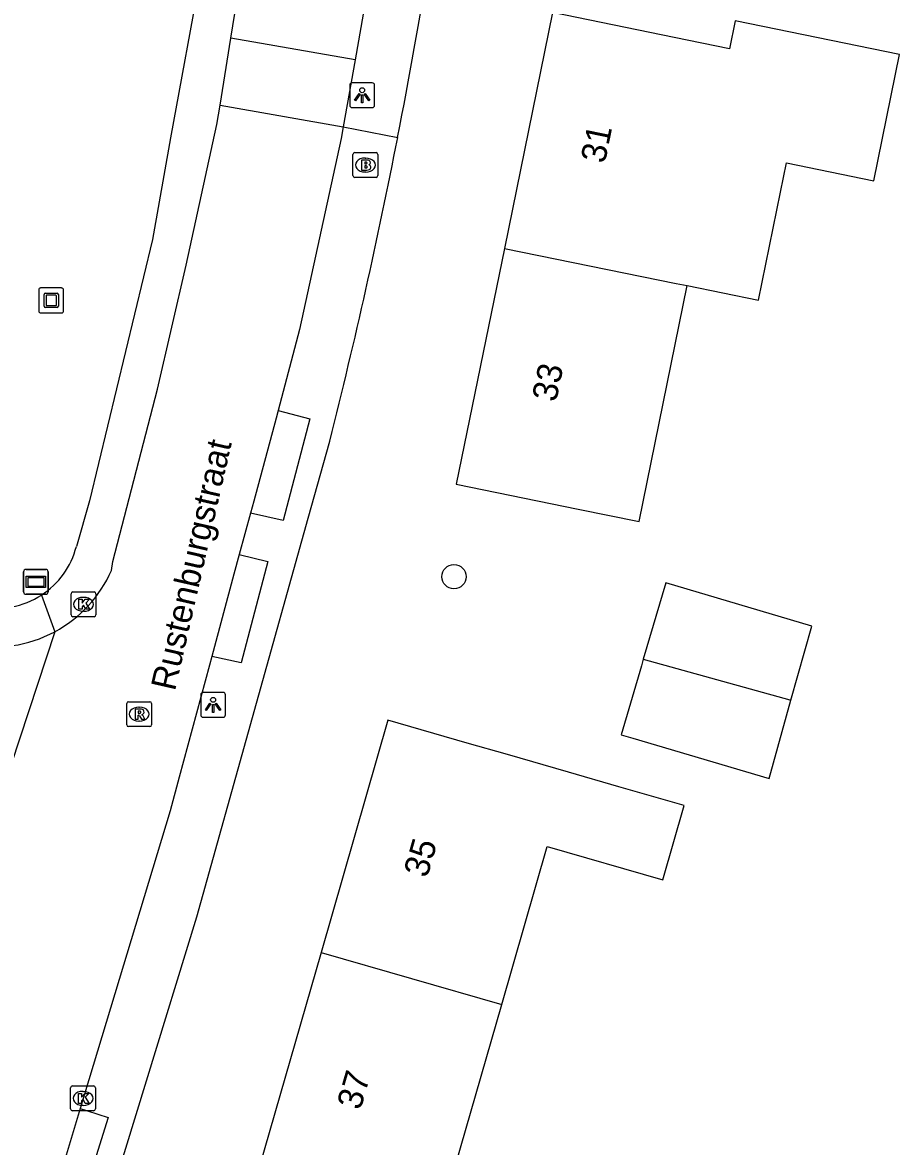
# Model space of a CAD drawing. Extents: x 163010 to 163853, y 382793 to 383982.
# Drawn here: x 163757.42 to 163792.69, y 383611.79 to 383656.97 of the extents above; entities that cross this region are included whole.
import ezdxf

# ---------------------------------------------------------------- set-up
doc = ezdxf.new("R2010")
doc.units = 0
for name, color, linetype in [('IMGEO_Boom', 7, 'Continuous'), ('IMGEO_Brandkraan', 7, 'Continuous'), ('IMGEO_Kolk', 7, 'Continuous'), ('IMGEO_Kunstobject', 7, 'Continuous'), ('IMGEO_Lichtpunt', 7, 'Continuous'), ('IMGEO_Openbare_ruimte_label', 7, 'Continuous'), ('IMGEO_Pand', 7, 'Continuous'), ('IMGEO_Pand_nummerreeks', 7, 'Continuous'), ('IMGEO_Rijbaan_lokaal_gesloten', 7, 'Continuous'), ('IMGEO_Rijbaan_lokaal_open', 7, 'Continuous'), ('IMGEO_Rioolput', 7, 'Continuous'), ('IMGEO_Straatnaambord', 7, 'Continuous'), ('IMGEO_Voetpad_open', 7, 'Continuous')]:
    doc.layers.add(name, color=color, linetype=linetype)

msp = doc.modelspace()

# ---------------------------------------------------------------- linework, layer by layer
at = {"layer": 'IMGEO_Boom'}
msp.add_circle((163774.769, 383634.695), 0.489, dxfattribs=at)
at = {"layer": 'IMGEO_Brandkraan'}
for p, q in [((163770.708, 383650.816), (163770.708, 383651.668)), ((163770.783, 383651.742), (163771.635, 383651.742)), ((163771.196, 383651.522), (163771.221, 383651.522)), ((163771.709, 383651.668), (163771.709, 383650.816)), ((163771.219, 383650.962), (163771.194, 383650.962)), ((163771.635, 383650.742), (163770.783, 383650.742))]:
    msp.add_line(p, q, dxfattribs=at)
for points in [[(163770.708, 383650.816), (163770.708, 383651.668)], [(163770.783, 383651.742), (163771.635, 383651.742)], [(163771.056, 383651.442), (163771.056, 383651.042), (163771.269, 383651.042)], [(163771.287, 383651.442), (163771.056, 383651.442)], [(163771.235, 383651.361), (163771.181, 383651.361), (163771.181, 383651.285)], [(163771.709, 383651.668), (163771.709, 383650.816)], [(163771.181, 383651.285), (163771.234, 383651.285)], [(163771.243, 383651.209), (163771.181, 383651.209), (163771.181, 383651.128)], [(163771.181, 383651.128), (163771.243, 383651.128)], [(163771.635, 383650.742), (163770.783, 383650.742)]]:
    msp.add_lwpolyline(points, dxfattribs=at)
for centre, radius, start, end in [((163770.785, 383651.666), 0.0765, 91.552, 178.448), ((163770.785, 383651.666), 0.0765, 91.552, 178.448), ((163771.236, 383651.323), 0.0379, 267.8285, 90.9355), ((163771.291, 383651.297), 0.145, 59.4692, 91.5367), ((163771.316, 383651.344), 0.0922, 285.5137, 58.1501), ((163771.633, 383651.666), 0.0765, 1.552, 88.448), ((163771.633, 383651.666), 0.0765, 1.552, 88.448), ((163771.244, 383651.168), 0.0404, 269.8759, 90.5077), ((163771.275, 383651.293), 0.251, 268.6676, 293.5347), ((163771.321, 383651.152), 0.105, 301.3115, 78.989), ((163770.785, 383650.818), 0.0765, 181.552, 268.448), ((163770.785, 383650.818), 0.0765, 181.552, 268.448), ((163771.633, 383650.818), 0.0765, 271.552, 358.448), ((163771.633, 383650.818), 0.0765, 271.552, 358.448)]:
    msp.add_arc(centre, radius, start, end, dxfattribs=at)
for centre, major_axis, ratio, start_param, end_param in [((163771.195, 383651.242), (-0.387, 0.002), 0.722429, 4.712389, 7.853982), ((163771.22, 383651.242), (-0.39, 0.002), 0.717154, 1.570796, 4.712389)]:
    msp.add_ellipse(centre, major_axis=major_axis, ratio=ratio, start_param=start_param, end_param=end_param, dxfattribs=at)
at = {"layer": 'IMGEO_Kolk'}
for p, q in [((163759.369, 383633.161), (163759.369, 383634.013)), ((163759.444, 383634.087), (163760.296, 383634.087)), ((163759.857, 383633.867), (163759.882, 383633.867)), ((163760.37, 383634.013), (163760.37, 383633.161)), ((163759.88, 383633.307), (163759.855, 383633.307)), ((163760.296, 383633.087), (163759.444, 383633.087)), ((163759.352, 383613.302), (163759.352, 383614.154)), ((163759.427, 383614.228), (163760.279, 383614.228)), ((163759.84, 383614.008), (163759.865, 383614.008)), ((163760.353, 383614.154), (163760.353, 383613.302)), ((163759.863, 383613.448), (163759.838, 383613.448)), ((163760.279, 383613.228), (163759.427, 383613.228))]:
    msp.add_line(p, q, dxfattribs=at)
for points in [[(163759.369, 383633.161), (163759.369, 383634.013)], [(163759.444, 383634.087), (163760.296, 383634.087)], [(163759.69, 383633.787), (163759.813, 383633.787), (163759.813, 383633.636), (163759.943, 383633.787), (163760.107, 383633.787), (163759.961, 383633.636), (163760.114, 383633.387), (163759.962, 383633.387), (163759.877, 383633.551), (163759.813, 383633.484), (163759.813, 383633.387), (163759.69, 383633.387), (163759.69, 383633.787)], [(163760.37, 383634.013), (163760.37, 383633.161)], [(163760.296, 383633.087), (163759.444, 383633.087)], [(163759.352, 383613.302), (163759.352, 383614.154)], [(163759.427, 383614.228), (163760.279, 383614.228)], [(163759.673, 383613.928), (163759.796, 383613.928), (163759.796, 383613.777), (163759.926, 383613.928), (163760.09, 383613.928), (163759.944, 383613.777), (163760.097, 383613.528), (163759.945, 383613.528), (163759.86, 383613.692), (163759.796, 383613.625), (163759.796, 383613.528), (163759.673, 383613.528), (163759.673, 383613.928)], [(163760.353, 383614.154), (163760.353, 383613.302)], [(163760.279, 383613.228), (163759.427, 383613.228)]]:
    msp.add_lwpolyline(points, dxfattribs=at)
for centre, start, end in [((163759.446, 383634.011), 91.552, 178.448), ((163759.446, 383634.011), 91.552, 178.448), ((163760.294, 383634.011), 1.552, 88.448), ((163760.294, 383634.011), 1.552, 88.448), ((163759.446, 383633.163), 181.552, 268.448), ((163759.446, 383633.163), 181.552, 268.448), ((163760.294, 383633.163), 271.552, 358.448), ((163760.294, 383633.163), 271.552, 358.448), ((163759.429, 383614.152), 91.552, 178.448), ((163759.429, 383614.152), 91.552, 178.448), ((163760.277, 383614.152), 1.552, 88.448), ((163760.277, 383614.152), 1.552, 88.448), ((163759.429, 383613.304), 181.552, 268.448), ((163759.429, 383613.304), 181.552, 268.448), ((163760.277, 383613.304), 271.552, 358.448), ((163760.277, 383613.304), 271.552, 358.448)]:
    msp.add_arc(centre, 0.0765, start, end, dxfattribs=at)
for centre, major_axis, ratio, start_param, end_param in [((163759.856, 383633.587), (-0.387, 0.002), 0.722429, 4.712389, 7.853982), ((163759.881, 383633.587), (-0.39, 0.002), 0.717154, 1.570796, 4.712389), ((163759.839, 383613.728), (-0.387, 0.002), 0.722429, 4.712389, 7.853982), ((163759.864, 383613.728), (-0.39, 0.002), 0.717154, 1.570796, 4.712389)]:
    msp.add_ellipse(centre, major_axis=major_axis, ratio=ratio, start_param=start_param, end_param=end_param, dxfattribs=at)
at = {"layer": 'IMGEO_Kunstobject'}
for p, q in [((163758.072, 383646.216), (163758.072, 383645.375)), ((163758.072, 383646.216), (163758.072, 383645.375)), ((163758.988, 383646.3), (163758.147, 383646.3)), ((163758.988, 383646.3), (163758.147, 383646.3)), ((163758.286, 383645.564), (163758.286, 383646.038)), ((163758.336, 383646.088), (163758.81, 383646.088)), ((163758.366, 383645.988), (163758.366, 383645.614)), ((163758.76, 383646.008), (163758.386, 383646.008)), ((163758.78, 383645.614), (163758.78, 383645.988)), ((163758.86, 383646.038), (163758.86, 383645.564)), ((163759.072, 383645.384), (163759.072, 383646.225)), ((163759.072, 383645.384), (163759.072, 383646.225)), ((163758.81, 383645.514), (163758.336, 383645.514)), ((163758.386, 383645.594), (163758.76, 383645.594)), ((163758.156, 383645.3), (163758.997, 383645.3)), ((163758.156, 383645.3), (163758.997, 383645.3))]:
    msp.add_line(p, q, dxfattribs=at)
for centre, radius, start, end in [((163758.15, 383646.222), 0.0779, 92.4484, 184.2845), ((163758.15, 383646.222), 0.0779, 92.4484, 184.2845), ((163758.336, 383646.038), 0.05, 90, 180), ((163758.386, 383645.988), 0.02, 90, 180), ((163758.76, 383645.988), 0.02, 360, 90), ((163758.81, 383646.038), 0.05, 360, 90), ((163758.994, 383646.222), 0.0779, 2.4484, 94.2845), ((163758.994, 383646.222), 0.0779, 2.4484, 94.2845), ((163758.336, 383645.564), 0.05, 180, 270), ((163758.386, 383645.614), 0.02, 180, 270), ((163758.76, 383645.614), 0.02, 270, 0), ((163758.81, 383645.564), 0.05, 270, 0), ((163758.15, 383645.378), 0.0779, 182.4484, 274.2845), ((163758.15, 383645.378), 0.0779, 182.4484, 274.2845), ((163758.994, 383645.378), 0.0779, 272.4484, 4.2845), ((163758.994, 383645.378), 0.0779, 272.4484, 4.2845)]:
    msp.add_arc(centre, radius, start, end, dxfattribs=at)
at = {"layer": 'IMGEO_Lichtpunt'}
for p, q in [((163771.481, 383654.547), (163770.673, 383654.547)), ((163771.481, 383654.547), (163770.673, 383654.547)), ((163770.579, 383654.452), (163770.579, 383653.645)), ((163770.579, 383654.452), (163770.579, 383653.645)), ((163771.575, 383653.645), (163771.575, 383654.452)), ((163771.575, 383653.645), (163771.575, 383654.452)), ((163770.673, 383653.551), (163771.481, 383653.551)), ((163770.673, 383653.551), (163771.481, 383653.551)), ((163764.584, 383629.948), (163764.584, 383629.141)), ((163764.584, 383629.948), (163764.584, 383629.141)), ((163765.486, 383630.043), (163764.678, 383630.043)), ((163765.486, 383630.043), (163764.678, 383630.043)), ((163765.58, 383629.141), (163765.58, 383629.948)), ((163765.58, 383629.141), (163765.58, 383629.948)), ((163764.678, 383629.047), (163765.486, 383629.047)), ((163764.678, 383629.047), (163765.486, 383629.047))]:
    msp.add_line(p, q, dxfattribs=at)
for points in [[(163770.953, 383654.116), (163770.992, 383654.088), (163770.804, 383653.826), (163770.766, 383653.853), (163770.953, 383654.116)], [(163771.055, 383654.068), (163771.102, 383654.068), (163771.102, 383653.746), (163771.055, 383653.746), (163771.055, 383654.068)], [(163771.165, 383654.088), (163771.203, 383654.115), (163771.39, 383653.853), (163771.351, 383653.825), (163771.165, 383654.088)], [(163764.958, 383629.612), (163764.997, 383629.584), (163764.809, 383629.322), (163764.771, 383629.349), (163764.958, 383629.612)], [(163765.06, 383629.564), (163765.107, 383629.564), (163765.107, 383629.242), (163765.06, 383629.242), (163765.06, 383629.564)], [(163765.17, 383629.584), (163765.208, 383629.611), (163765.395, 383629.349), (163765.356, 383629.321), (163765.17, 383629.584)]]:
    msp.add_lwpolyline(points, dxfattribs=at)
for centre in [(163771.078, 383654.25), (163765.083, 383629.746)]:
    msp.add_circle(centre, 0.0994, dxfattribs=at)
for centre, start, end in [((163770.673, 383654.452), 90, 180), ((163770.673, 383654.452), 90, 180), ((163771.481, 383654.452), 0, 90), ((163771.481, 383654.452), 0, 90), ((163770.673, 383653.645), 180, 270), ((163770.673, 383653.645), 180, 270), ((163771.481, 383653.645), 270, 0), ((163771.481, 383653.645), 270, 360), ((163764.678, 383629.948), 90, 180), ((163764.678, 383629.948), 90, 180), ((163765.486, 383629.948), 0, 90), ((163765.486, 383629.948), 0, 90), ((163764.678, 383629.141), 180, 270), ((163764.678, 383629.141), 180, 270), ((163765.486, 383629.141), 270, 0), ((163765.486, 383629.141), 270, 360)]:
    msp.add_arc(centre, 0.0946, start, end, dxfattribs=at)
at = {"layer": 'IMGEO_Pand'}
for points in [[(163784.146, 383646.394), (163787.014, 383645.809), (163787.897, 383650.153), (163788.136, 383651.328), (163791.653, 383650.61), (163792.688, 383655.685), (163786.084, 383657.032), (163785.856, 383655.914), (163783.631, 383656.368), (163778.732, 383657.368), (163776.798, 383647.892)], [(163776.798, 383647.892), (163774.864, 383638.417), (163779.763, 383637.417), (163782.212, 383636.917), (163784.146, 383646.394)], [(163776.798, 383647.892), (163783.707, 383646.484), (163784.146, 383646.394)], [(163788.319, 383629.728), (163789.155, 383632.713), (163783.295, 383634.444), (163782.384, 383631.378)], [(163782.384, 383631.378), (163782.306, 383631.116), (163781.494, 383628.346), (163781.968, 383628.206), (163787.441, 383626.59), (163788.319, 383629.728)], [(163782.384, 383631.378), (163788.277, 383629.741), (163788.319, 383629.728)], [(163776.69, 383617.505), (163778.517, 383623.85), (163783.169, 383622.511), (163784.029, 383625.498), (163781.406, 383626.253), (163779.377, 383626.837), (163776.917, 383627.545), (163775.303, 383628.01), (163772.112, 383628.928), (163769.426, 383619.595)], [(163769.426, 383619.595), (163766.738, 383610.258), (163771.543, 383608.875), (163774.002, 383608.167), (163776.69, 383617.505)], [(163769.426, 383619.595), (163776.69, 383617.505)]]:
    msp.add_lwpolyline(points, dxfattribs=at)
at = {"layer": 'IMGEO_Rijbaan_lokaal_gesloten'}
for points in [[(163765.798, 383656.344), (163766.74, 383662.142), (163767.75, 383671.082), (163768.18, 383676.261), (163768.6, 383686.588), (163768.59, 383692.961)], [(163771.3, 383658.386), (163770.79, 383655.47)], [(163760.994, 383634.949), (163761.055, 383635.301), (163762.85, 383642.233), (163763.997, 383647.214), (163765.234, 383652.869), (163765.361, 383653.649)], [(163770.32, 383652.781), (163770.238, 383652.314), (163768.564, 383644.637), (163767.694, 383641.377)], [(163767.694, 383641.377), (163767.613, 383641.074), (163766.722, 383637.735), (163766.588, 383637.245)], [(163766.588, 383637.245), (163766.135, 383635.588)], [(163766.135, 383635.588), (163765.917, 383634.792), (163765.028, 383631.489)], [(163758.716, 383632.485), (163756.613, 383626.087)], [(163765.028, 383631.489), (163764.934, 383631.139), (163763.722, 383626.644), (163763.355, 383625.285), (163759.738, 383613.315)], [(163759.738, 383613.315), (163758.728, 383609.972), (163758.602, 383609.556)]]:
    msp.add_lwpolyline(points, dxfattribs=at)
for centre, radius, start, end in [((163756.279, 383637.023), 5.151, 298.2364, 336.256), ((163756.274, 383637.034), 5.163, 258.3679, 298.2285)]:
    msp.add_arc(centre, radius, start, end, dxfattribs=at)
at = {"layer": 'IMGEO_Rijbaan_lokaal_open'}
for points in [[(163765.361, 383653.649), (163765.798, 383656.344)], [(163770.79, 383655.47), (163765.798, 383656.344)], [(163770.79, 383655.47), (163770.32, 383652.781)], [(163765.361, 383653.649), (163770.32, 383652.781)]]:
    msp.add_lwpolyline(points, dxfattribs=at)
at = {"layer": 'IMGEO_Rioolput'}
for p, q in [((163761.686, 383629.672), (163762.538, 383629.672)), ((163761.611, 383628.746), (163761.611, 383629.598)), ((163762.099, 383629.452), (163762.124, 383629.452)), ((163762.612, 383629.598), (163762.612, 383628.746)), ((163762.122, 383628.892), (163762.097, 383628.892)), ((163762.538, 383628.672), (163761.686, 383628.672))]:
    msp.add_line(p, q, dxfattribs=at)
for points in [[(163761.686, 383629.672), (163762.538, 383629.672)], [(163761.611, 383628.746), (163761.611, 383629.598)], [(163762.2, 383629.37), (163761.948, 383629.372), (163761.948, 383628.972)], [(163762.126, 383629.291), (163762.072, 383629.291), (163762.072, 383629.21)], [(163762.612, 383629.598), (163762.612, 383628.746)], [(163761.948, 383628.972), (163762.072, 383628.972), (163762.072, 383629.134), (163762.083, 383629.134)], [(163762.072, 383629.21), (163762.124, 383629.21)], [(163762.13, 383629.105), (163762.201, 383628.972), (163762.341, 383628.972), (163762.276, 383629.098)], [(163762.538, 383628.672), (163761.686, 383628.672)]]:
    msp.add_lwpolyline(points, dxfattribs=at)
for centre, radius, start, end in [((163761.688, 383629.596), 0.0765, 91.552, 178.448), ((163761.688, 383629.596), 0.0765, 91.552, 178.448), ((163762.536, 383629.596), 0.0765, 1.552, 88.448), ((163762.536, 383629.596), 0.0765, 1.552, 88.448), ((163762.132, 383629.195), 0.0964, 77.0061, 93.1865), ((163762.146, 383629.252), 0.0378, 276.6634, 79.6772), ((163762.199, 383629.26), 0.109, 350.3612, 89.416), ((163762.197, 383629.26), 0.112, 277.5842, 350.9817), ((163762.082, 383629.081), 0.0533, 26.0293, 88.6989), ((163762.108, 383629.399), 0.19, 274.7715, 282.9687), ((163762.181, 383629.045), 0.108, 29.5134, 73.7905), ((163761.688, 383628.748), 0.0765, 181.552, 268.448), ((163761.688, 383628.748), 0.0765, 181.552, 268.448), ((163762.536, 383628.748), 0.0765, 271.552, 358.448), ((163762.536, 383628.748), 0.0765, 271.552, 358.448)]:
    msp.add_arc(centre, radius, start, end, dxfattribs=at)
for centre, major_axis, ratio, start_param, end_param in [((163762.098, 383629.172), (-0.387, 0.002), 0.722429, 4.712389, 7.853982), ((163762.123, 383629.172), (-0.39, 0.002), 0.717154, 1.570796, 4.712389)]:
    msp.add_ellipse(centre, major_axis=major_axis, ratio=ratio, start_param=start_param, end_param=end_param, dxfattribs=at)
at = {"layer": 'IMGEO_Straatnaambord'}
for p, q in [((163757.461, 383634.088), (163757.461, 383634.888)), ((163757.461, 383634.888), (163757.461, 383634.088)), ((163757.561, 383634.988), (163758.351, 383634.988)), ((163758.351, 383634.988), (163757.561, 383634.988)), ((163758.451, 383634.888), (163758.451, 383634.088)), ((163758.451, 383634.088), (163758.451, 383634.888)), ((163758.351, 383633.988), (163757.561, 383633.988)), ((163757.561, 383633.988), (163758.351, 383633.988))]:
    msp.add_line(p, q, dxfattribs=at)
for points in [[(163757.562, 383634.72), (163758.35, 383634.72), (163758.35, 383634.256), (163757.562, 383634.256), (163757.562, 383634.72)], [(163757.627, 383634.655), (163757.627, 383634.321), (163758.285, 383634.321), (163758.285, 383634.655), (163757.627, 383634.655)]]:
    msp.add_lwpolyline(points, dxfattribs=at)
for centre, start, end in [((163757.561, 383634.888), 90, 180), ((163757.561, 383634.888), 90, 180), ((163758.351, 383634.888), 0, 90), ((163758.351, 383634.888), 360, 90), ((163757.561, 383634.088), 180, 270), ((163757.561, 383634.088), 180, 270), ((163758.351, 383634.088), 270, 0), ((163758.351, 383634.088), 270, 0)]:
    msp.add_arc(centre, 0.1, start, end, dxfattribs=at)
at = {"layer": 'IMGEO_Voetpad_open'}
for points in [[(163766.99, 383693.377), (163766.945, 383683.716), (163766.624, 383677.626), (163765.474, 383665.468), (163764.616, 383659.132), (163763.366, 383652.33), (163762.652, 383648.252), (163760.113, 383637.746), (163759.584, 383635.907)], [(163770.32, 383652.781), (163772.506, 383652.355)], [(163767.694, 383641.377), (163768.976, 383641.04), (163767.904, 383636.961), (163766.588, 383637.245)], [(163739.637, 383544.512), (163740.273, 383546.87), (163741.047, 383549.728), (163742.375, 383554.627), (163743.975, 383559.476), (163749.483, 383574.959), (163750.539, 383577.926), (163751.142, 383579.623), (163751.902, 383581.758), (163752.185, 383582.627), (163759.208, 383604.211), (163760.387, 383607.835), (163764.431, 383621.02), (163764.434, 383621.031), (163768.911, 383637.052), (163769.777, 383640.149)], [(163766.135, 383635.588), (163767.281, 383635.313), (163766.208, 383631.234), (163765.028, 383631.489)], [(163758.178, 383633.956), (163758.716, 383632.485)], [(163759.738, 383613.315), (163760.026, 383613.225), (163760.87, 383612.958), (163759.699, 383609.236), (163758.602, 383609.556)]]:
    msp.add_lwpolyline(points, dxfattribs=at)
for centre, radius, start, end in [((163549.298, 383696.013), 227.437, 348.93306, 350.76096), ((163545.186, 383696.771), 231.619, 345.84999, 348.94433), ((163756.403, 383636.717), 3.283, 302.7349, 345.7078), ((163756.4, 383636.715), 3.283, 257.6938, 302.8019)]:
    msp.add_arc(centre, radius, start, end, dxfattribs=at)

# ---------------------------------------------------------------- texts
at = {"layer": 'IMGEO_Openbare_ruimte_label'}
msp.add_text('Rustenburgstraat', height=1, rotation=77.117, dxfattribs=at).set_placement((163763.547, 383630.069))
at = {"layer": 'IMGEO_Pand_nummerreeks'}
for s, rotation, p in [('31', 78.4666, (163780.835, 383651.275)), ('33', 78.4666, (163778.878, 383641.689)), ('35', 73.942, (163773.691, 383622.558)), ('37', 73.942, (163771.004, 383613.223))]:
    msp.add_text(s, height=1, rotation=rotation, dxfattribs=at).set_placement(p)

doc.saveas('drawing.dxf')
